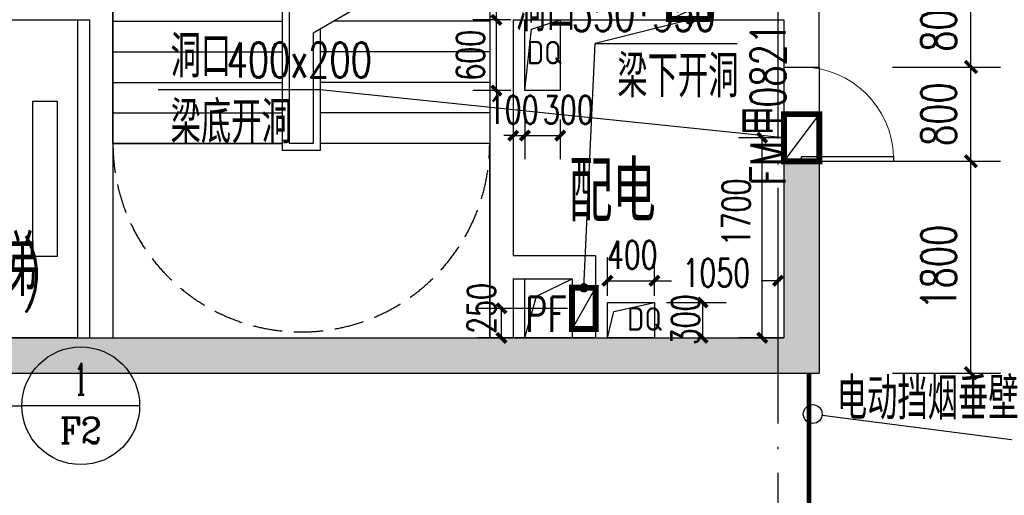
# Model space of a CAD drawing. Extents: x 797781 to 1255204, y 21234 to 1024248.
# Tile 351 of 656: x 948866 to 957229, y 377936 to 381977. Entities that reach past the tile are written whole.
import ezdxf
from ezdxf.enums import TextEntityAlignment as Align

# ---------------------------------------------------------------- set-up
doc = ezdxf.new("R2010")
doc.units = 0
doc.header["$LTSCALE"] = 1000
doc.header["$MEASUREMENT"] = 0
for name, pattern in [('( Hidden )', [0.375, 0.25, -0.125]), ('230303生产综合楼-平面图_t8$0$DASH', [0.35, 0.25, -0.1]), ('230303生产综合楼-平面图_t8$0$DOTE', [2.42, 2, -0.2, 0.02, -0.2])]:
    doc.linetypes.add(name, pattern=pattern)
for name, color, linetype in [('230303生产综合楼-平面图_t8$0$A-PLAN-EVTR', 2, 'Continuous'), ('230303生产综合楼-平面图_t8$0$DIM_IDEN', 3, 'Continuous'), ('230303生产综合楼-平面图_t8$0$DIM_LEAD', 3, 'Continuous'), ('230303生产综合楼-平面图_t8$0$DIM_SYMB', 3, 'Continuous'), ('230303生产综合楼-平面图_t8$0$DOOR_FIRE_TEXT', 7, 'Continuous'), ('230303生产综合楼-平面图_t8$0$DOTE', 1, '230303生产综合楼-平面图_t8$0$DOTE'), ('230303生产综合楼-平面图_t8$0$H-楼板留洞', 6, 'Continuous'), ('230303生产综合楼-平面图_t8$0$PUB_DIM', 3, 'Continuous'), ('230303生产综合楼-平面图_t8$0$PUB_HATCH', 8, 'Continuous'), ('230303生产综合楼-平面图_t8$0$PUB_TEXT', 7, 'Continuous'), ('230303生产综合楼-平面图_t8$0$STAIR', 2, 'Continuous'), ('230303生产综合楼-平面图_t8$0$WALL', 40, 'Continuous'), ('230303生产综合楼-平面图_t8$0$条件', 7, 'Continuous'), ('230303生产综合楼-平面图_t8$0$板洞', 6, 'Continuous'), ('230303生产综合楼-平面图_t8$0$通风', 7, 'Continuous'), ('DIM_LEAD', 3, 'Continuous'), ('DOOR_FIRE', 4, 'Continuous'), ('PUB_DIM', 3, 'Continuous'), ('PUB_TEXT', 7, 'Continuous'), ('TEL_TEXT', 7, 'Continuous'), ('电气洞口', 6, 'Continuous'), ('防排烟', 7, 'Continuous')]:
    doc.layers.add(name, color=color, linetype=linetype)
doc.styles.add('230303生产综合楼-平面图_t8$0$_TCH_DIM', font='SIMPLEX', dxfattribs={"bigfont": 'GBCBIG'})
doc.styles.add('230303生产综合楼-平面图_T8$0$_TCH_DIM_T3', font='SIMPLEX', dxfattribs={"width": 0.705882, "bigfont": 'GBCBIG'})
doc.styles.add('230303生产综合楼-平面图_t8$0$_TCH_LABEL', font='COMPLEX', dxfattribs={"bigfont": 'GBCBIG'})
doc.styles.add('230303生产综合楼-平面图_t8$0$_TCH_WINDOW', font='SIMPLEX', dxfattribs={"height": 3.5, "bigfont": 'GBCBIG'})
doc.styles.add('_TCH_DIM', font='SIMPLEX', dxfattribs={"bigfont": 'GBCBIG'})
doc.styles.add('_TCH_DIM_T3', font='SIMPLEX', dxfattribs={"width": 0.705882, "bigfont": 'GBCBIG'})
doc.styles.get("Standard").update_dxf_attribs({"font": 'gbenor.shx', "bigfont": 'gbcbig.shx'})
doc.dimstyles.new('230303生产综合楼-平面图_T8$0$_TCH_ARCH&&100', dxfattribs={"dimtxt": 297.5, "dimasz": 100, "dimexe": 250, "dimexo": 300, "dimgap": 126.25, "dimtad": 1, "dimdec": 0, "dimzin": 0, "dimdsep": 46, "dimtxsty": '230303生产综合楼-平面图_T8$0$_TCH_DIM_T3', "dimblk": '230303生产综合楼-平面图_t8$0$_ArchTick', "dimcen": 0.09, "dimclrt": 7, "dimazin": 2, "dimtfac": 1, "dimtdec": 0, "dimtix": 1, "dimtmove": 2, "dimatfit": 3, "dimfxl": 1, "dimtolj": 1, "dimtzin": 0, "dimarcsym": 0})
doc.dimstyles.new('_TCH_ARCH&&80', dxfattribs={"dimtxt": 238, "dimasz": 80, "dimexe": 200, "dimexo": 240, "dimgap": 101, "dimtad": 1, "dimdec": 0, "dimzin": 0, "dimdsep": 46, "dimtxsty": '_TCH_DIM_T3', "dimblk": 'ARCHTICK', "dimcen": 0.09, "dimclrt": 7, "dimazin": 2, "dimtfac": 1, "dimtdec": 0, "dimtix": 1, "dimtmove": 2, "dimatfit": 3, "dimfxl": 1, "dimtolj": 1, "dimtzin": 0, "dimarcsym": 0})

# ---------------------------------------------------------------- blocks, each defined once
blk = doc.blocks.new('_ArchTick')
at = {"color": 0, "linetype": 'ByBlock', "const_width": 0.4}
blk.add_lwpolyline([(-0.5, -0.5), (0.5, 0.5)], dxfattribs=at)
blk = doc.blocks.new('*D6717')
at = {"layer": 'Defpoints', "color": 0, "transparency": 16777216}
for p in [(784601.5, 371839.1), (785022.7, 371839.1), (785022.7, 370139.1)]:
    blk.add_point(p, dxfattribs=at)
at = {"layer": 'PUB_DIM', "color": 0, "lineweight": -2, "transparency": 16777216}
for p, q in [((784782.7, 371839.1), (784401.5, 371839.1)), ((784601.5, 370139.1), (784601.5, 371839.1)), ((784782.7, 370139.1), (784401.5, 370139.1))]:
    blk.add_line(p, q, dxfattribs=at)
at = {"layer": 'PUB_DIM', "color": 0, "lineweight": -2, "transparency": 16777216, "xscale": 80, "yscale": 80, "zscale": 80}
for p, rotation in [((784601.5, 371839.1), 90), ((784601.5, 370139.1), 270)]:
    blk.add_blockref('_ArchTick', p, dxfattribs=dict(at, rotation=rotation))
at = {"layer": 'PUB_DIM', "color": 7, "transparency": 16777216, "insert": (784381.5, 371204.3), "char_height": 238, "attachment_point": 5, "rotation": 90, "style": '_TCH_DIM_T3'}
blk.add_mtext('\\A1;1700', dxfattribs=at)
blk = doc.blocks.new('*D6722')
at = {"layer": 'Defpoints', "color": 0, "transparency": 16777216}
for p in [(783686.8, 370623.5), (783286.8, 370255.3), (783686.8, 370255.3)]:
    blk.add_point(p, dxfattribs=at)
at = {"layer": 'PUB_DIM', "color": 0, "lineweight": -2, "transparency": 16777216}
for p, q in [((783286.8, 370495.3), (783286.8, 370823.5)), ((783686.8, 370495.3), (783686.8, 370823.5)), ((783286.8, 370623.5), (783686.8, 370623.5))]:
    blk.add_line(p, q, dxfattribs=at)
at = {"layer": 'PUB_DIM', "color": 0, "lineweight": -2, "transparency": 16777216, "xscale": 80, "yscale": 80, "zscale": 80, "rotation": 180}
blk.add_blockref('_ArchTick', (783286.8, 370623.5), dxfattribs=at)
at = {"layer": 'PUB_DIM', "color": 0, "lineweight": -2, "transparency": 16777216, "xscale": 80, "yscale": 80, "zscale": 80}
blk.add_blockref('_ArchTick', (783686.8, 370623.5), dxfattribs=at)
at = {"layer": 'PUB_DIM', "color": 7, "transparency": 16777216, "insert": (783498, 370843.5), "char_height": 238, "attachment_point": 5, "style": '_TCH_DIM_T3'}
blk.add_mtext('\\A1;400', dxfattribs=at)
blk = doc.blocks.new('*D6723')
at = {"layer": 'Defpoints', "color": 0, "transparency": 16777216}
for p in [(784736.8, 370623.5), (783686.8, 370255.3), (784736.8, 370255.3)]:
    blk.add_point(p, dxfattribs=at)
at = {"layer": 'PUB_DIM', "color": 0, "lineweight": -2, "transparency": 16777216}
for p, q in [((783686.8, 370495.3), (783686.8, 370823.5)), ((784736.8, 370495.3), (784736.8, 370823.5)), ((783686.8, 370623.5), (783830.8, 370623.5)), ((784736.8, 370623.5), (784592.8, 370623.5))]:
    blk.add_line(p, q, dxfattribs=at)
at = {"layer": 'PUB_DIM', "color": 0, "lineweight": -2, "transparency": 16777216, "xscale": 80, "yscale": 80, "zscale": 80, "rotation": 180}
blk.add_blockref('_ArchTick', (783686.8, 370623.5), dxfattribs=at)
at = {"layer": 'PUB_DIM', "color": 0, "lineweight": -2, "transparency": 16777216, "xscale": 80, "yscale": 80, "zscale": 80}
blk.add_blockref('_ArchTick', (784736.8, 370623.5), dxfattribs=at)
at = {"layer": 'PUB_DIM', "color": 7, "transparency": 16777216, "insert": (784211.8, 370690.2), "char_height": 238, "attachment_point": 5, "style": '_TCH_DIM_T3'}
blk.add_mtext('\\A1;1050', dxfattribs=at)
blk = doc.blocks.new('*D6724')
at = {"layer": 'Defpoints', "color": 0, "transparency": 16777216}
for p in [(783550, 370439.1), (784096.6, 370439.1), (783550, 370139.1)]:
    blk.add_point(p, dxfattribs=at)
at = {"layer": 'PUB_DIM', "color": 0, "lineweight": -2, "transparency": 16777216}
for p, q in [((783790, 370439.1), (784296.6, 370439.1)), ((784096.6, 370139.1), (784096.6, 370439.1)), ((783790, 370139.1), (784296.6, 370139.1))]:
    blk.add_line(p, q, dxfattribs=at)
at = {"layer": 'PUB_DIM', "color": 0, "lineweight": -2, "transparency": 16777216, "xscale": 80, "yscale": 80, "zscale": 80}
for p, rotation in [((784096.6, 370439.1), 90), ((784096.6, 370139.1), 270)]:
    blk.add_blockref('_ArchTick', p, dxfattribs=dict(at, rotation=rotation))
at = {"layer": 'PUB_DIM', "color": 7, "transparency": 16777216, "insert": (783948.9, 370292.6), "char_height": 238, "attachment_point": 5, "rotation": 90, "style": '_TCH_DIM_T3'}
blk.add_mtext('\\A1;300', dxfattribs=at)
blk = doc.blocks.new('*D6725')
at = {"layer": 'Defpoints', "color": 0, "transparency": 16777216}
for p in [(782486.8, 372234.5), (782586.8, 372234.5), (782586.8, 371856.4)]:
    blk.add_point(p, dxfattribs=at)
at = {"layer": 'PUB_DIM', "color": 0, "lineweight": -2, "transparency": 16777216}
for p, q in [((782486.8, 371994.5), (782486.8, 371656.4)), ((782586.8, 371994.5), (782586.8, 371656.4)), ((782486.8, 371856.4), (782406.8, 371856.4)), ((782486.8, 371856.4), (782586.8, 371856.4)), ((782586.8, 371856.4), (782666.8, 371856.4))]:
    blk.add_line(p, q, dxfattribs=at)
at = {"layer": 'PUB_DIM', "color": 0, "lineweight": -2, "transparency": 16777216, "xscale": 80, "yscale": 80, "zscale": 80}
blk.add_blockref('_ArchTick', (782486.8, 371856.4), dxfattribs=at)
at = {"layer": 'PUB_DIM', "color": 0, "lineweight": -2, "transparency": 16777216, "xscale": 80, "yscale": 80, "zscale": 80, "rotation": 180}
blk.add_blockref('_ArchTick', (782586.8, 371856.4), dxfattribs=at)
at = {"layer": 'PUB_DIM', "color": 7, "transparency": 16777216, "insert": (782486.8, 372076.4), "char_height": 238, "attachment_point": 5, "style": '_TCH_DIM_T3'}
blk.add_mtext('\\A1;100', dxfattribs=at)
blk = doc.blocks.new('*D6726')
at = {"layer": 'Defpoints', "color": 0, "transparency": 16777216}
for p in [(782586.8, 372234.5), (782886.8, 372234.5), (782886.8, 371856.4)]:
    blk.add_point(p, dxfattribs=at)
at = {"layer": 'PUB_DIM', "color": 0, "lineweight": -2, "transparency": 16777216}
for p, q in [((782586.8, 371994.5), (782586.8, 371656.4)), ((782886.8, 371994.5), (782886.8, 371656.4)), ((782586.8, 371856.4), (782886.8, 371856.4))]:
    blk.add_line(p, q, dxfattribs=at)
at = {"layer": 'PUB_DIM', "color": 0, "lineweight": -2, "transparency": 16777216, "xscale": 80, "yscale": 80, "zscale": 80, "rotation": 180}
blk.add_blockref('_ArchTick', (782586.8, 371856.4), dxfattribs=at)
at = {"layer": 'PUB_DIM', "color": 0, "lineweight": -2, "transparency": 16777216, "xscale": 80, "yscale": 80, "zscale": 80}
blk.add_blockref('_ArchTick', (782886.8, 371856.4), dxfattribs=at)
at = {"layer": 'PUB_DIM', "color": 7, "transparency": 16777216, "insert": (782955.2, 372076.4), "char_height": 238, "attachment_point": 5, "style": '_TCH_DIM_T3'}
blk.add_mtext('\\A1;300', dxfattribs=at)
blk = doc.blocks.new('*D6727')
at = {"layer": 'Defpoints', "color": 0, "transparency": 16777216}
for p in [(782344.1, 372839.1), (782707.5, 372839.1), (782707.5, 372239.1)]:
    blk.add_point(p, dxfattribs=at)
at = {"layer": 'PUB_DIM', "color": 0, "lineweight": -2, "transparency": 16777216}
for p, q in [((782344.1, 372839.1), (782344.1, 372919.1)), ((782467.5, 372839.1), (782144.1, 372839.1)), ((782344.1, 372239.1), (782344.1, 372839.1)), ((782467.5, 372239.1), (782144.1, 372239.1)), ((782344.1, 372239.1), (782344.1, 372159.1))]:
    blk.add_line(p, q, dxfattribs=at)
at = {"layer": 'PUB_DIM', "color": 0, "lineweight": -2, "transparency": 16777216, "xscale": 80, "yscale": 80, "zscale": 80}
for p, rotation in [((782344.1, 372839.1), 270), ((782344.1, 372239.1), 90)]:
    blk.add_blockref('_ArchTick', p, dxfattribs=dict(at, rotation=rotation))
at = {"layer": 'PUB_DIM', "color": 7, "transparency": 16777216, "insert": (782124.1, 372539.1), "char_height": 238, "attachment_point": 5, "rotation": 90, "style": '_TCH_DIM_T3'}
blk.add_mtext('\\A1;600', dxfattribs=at)
blk = doc.blocks.new('$DorLib2D$00000001')
for p, q in [((0.45, 0.975), (0.5, 0.975)), ((0.45, 0), (0.45, 0.975)), ((0.5, 0), (0.5, 0.975)), ((0.5, 0), (0.45, 0))]:
    blk.add_line(p, q)
at = {"lineweight": 13}
blk.add_arc((0.475, 0), 0.975, 91.4693, 180, dxfattribs=at)
blk = doc.blocks.new('230303生产综合楼-平面图_t8$0$_ArchTick')
at = {"color": 0, "linetype": 'ByBlock', "const_width": 0.3}
blk.add_lwpolyline([(-0.5, -0.5), (0.5, 0.5)], dxfattribs=at)
blk = doc.blocks.new('*D6229')
at = {"layer": '230303生产综合楼-平面图_t8$0$PUB_DIM', "color": 0, "lineweight": -2, "transparency": 16777216}
for p, q in [((782820.6, 180598.9), (783736.3, 180598.9)), ((783486.3, 178798.9), (783486.3, 180598.9)), ((782820.6, 178798.9), (783736.3, 178798.9))]:
    blk.add_line(p, q, dxfattribs=at)
at = {"layer": 'Defpoints', "color": 0, "transparency": 16777216}
for p in [(782520.6, 180598.9), (783486.3, 180598.9), (782520.6, 178798.9)]:
    blk.add_point(p, dxfattribs=at)
at = {"layer": '230303生产综合楼-平面图_t8$0$PUB_DIM', "color": 0, "lineweight": -2, "transparency": 16777216, "xscale": 100, "yscale": 100, "zscale": 100}
for p, rotation in [((783486.3, 180598.9), 90), ((783486.3, 178798.9), 270)]:
    blk.add_blockref('230303生产综合楼-平面图_t8$0$_ArchTick', p, dxfattribs=dict(at, rotation=rotation))
at = {"layer": '230303生产综合楼-平面图_t8$0$PUB_DIM', "color": 7, "transparency": 16777216, "insert": (783211.3, 179698.9), "char_height": 297.5, "attachment_point": 5, "rotation": 90, "style": '230303生产综合楼-平面图_T8$0$_TCH_DIM_T3'}
blk.add_mtext('\\A1;1800', dxfattribs=at)
blk = doc.blocks.new('*D6230')
at = {"layer": '230303生产综合楼-平面图_t8$0$PUB_DIM', "color": 0, "lineweight": -2, "transparency": 16777216}
for p, q in [((782820.6, 181398.9), (783736.3, 181398.9)), ((783486.3, 180598.9), (783486.3, 181398.9)), ((782820.6, 180598.9), (783736.3, 180598.9))]:
    blk.add_line(p, q, dxfattribs=at)
at = {"layer": 'Defpoints', "color": 0, "transparency": 16777216}
for p in [(782520.6, 181398.9), (783486.3, 181398.9), (782520.6, 180598.9)]:
    blk.add_point(p, dxfattribs=at)
at = {"layer": '230303生产综合楼-平面图_t8$0$PUB_DIM', "color": 0, "lineweight": -2, "transparency": 16777216, "xscale": 100, "yscale": 100, "zscale": 100}
for p, rotation in [((783486.3, 181398.9), 90), ((783486.3, 180598.9), 270)]:
    blk.add_blockref('230303生产综合楼-平面图_t8$0$_ArchTick', p, dxfattribs=dict(at, rotation=rotation))
at = {"layer": '230303生产综合楼-平面图_t8$0$PUB_DIM', "color": 7, "transparency": 16777216, "insert": (783211.3, 180998.9), "char_height": 297.5, "attachment_point": 5, "rotation": 90, "style": '230303生产综合楼-平面图_T8$0$_TCH_DIM_T3'}
blk.add_mtext('\\A1;800', dxfattribs=at)
blk = doc.blocks.new('*D6231')
at = {"layer": '230303生产综合楼-平面图_t8$0$PUB_DIM', "color": 0, "lineweight": -2, "transparency": 16777216}
for p, q in [((782820.6, 182198.9), (783736.3, 182198.9)), ((783486.3, 181398.9), (783486.3, 182198.9)), ((782820.6, 181398.9), (783736.3, 181398.9))]:
    blk.add_line(p, q, dxfattribs=at)
at = {"layer": 'Defpoints', "color": 0, "transparency": 16777216}
for p in [(782520.6, 182198.9), (783486.3, 182198.9), (782520.6, 181398.9)]:
    blk.add_point(p, dxfattribs=at)
at = {"layer": '230303生产综合楼-平面图_t8$0$PUB_DIM', "color": 0, "lineweight": -2, "transparency": 16777216, "xscale": 100, "yscale": 100, "zscale": 100}
for p, rotation in [((783486.3, 182198.9), 90), ((783486.3, 181398.9), 270)]:
    blk.add_blockref('230303生产综合楼-平面图_t8$0$_ArchTick', p, dxfattribs=dict(at, rotation=rotation))
at = {"layer": '230303生产综合楼-平面图_t8$0$PUB_DIM', "color": 7, "transparency": 16777216, "insert": (783211.3, 181798.9), "char_height": 297.5, "attachment_point": 5, "rotation": 90, "style": '230303生产综合楼-平面图_T8$0$_TCH_DIM_T3'}
blk.add_mtext('\\A1;800', dxfattribs=at)
blk = doc.blocks.new('*D6235')
at = {"layer": '230303生产综合楼-平面图_t8$0$PUB_DIM', "color": 0, "lineweight": -2, "transparency": 16777216}
for p, q in [((779598.3, 182099), (779598.3, 182524.3)), ((781098.3, 182099), (781098.3, 182524.3)), ((779598.3, 182274.3), (781098.3, 182274.3))]:
    blk.add_line(p, q, dxfattribs=at)
at = {"layer": 'Defpoints', "color": 0, "transparency": 16777216}
for p in [(781098.3, 182274.3), (779598.3, 181799), (781098.3, 181799)]:
    blk.add_point(p, dxfattribs=at)
at = {"layer": '230303生产综合楼-平面图_t8$0$PUB_DIM', "color": 0, "lineweight": -2, "transparency": 16777216, "xscale": 100, "yscale": 100, "zscale": 100, "rotation": 180}
blk.add_blockref('230303生产综合楼-平面图_t8$0$_ArchTick', (779598.3, 182274.3), dxfattribs=at)
at = {"layer": '230303生产综合楼-平面图_t8$0$PUB_DIM', "color": 0, "lineweight": -2, "transparency": 16777216, "xscale": 100, "yscale": 100, "zscale": 100}
blk.add_blockref('230303生产综合楼-平面图_t8$0$_ArchTick', (781098.3, 182274.3), dxfattribs=at)
at = {"layer": '230303生产综合楼-平面图_t8$0$PUB_DIM', "color": 7, "transparency": 16777216, "insert": (780348.3, 182549.3), "char_height": 297.5, "attachment_point": 5, "style": '230303生产综合楼-平面图_T8$0$_TCH_DIM_T3'}
blk.add_mtext('\\A1;1500', dxfattribs=at)
blk = doc.blocks.new('*D6236')
at = {"layer": 'Defpoints', "color": 0, "transparency": 16777216}
for p in [(779498.3, 179349), (780298.7, 179349), (780298.7, 179098.9)]:
    blk.add_point(p, dxfattribs=at)
at = {"layer": 'PUB_DIM', "color": 0, "lineweight": -2, "transparency": 16777216}
for p, q in [((780058.7, 179349), (779298.3, 179349)), ((779498.3, 179098.9), (779498.3, 179349)), ((780058.7, 179098.9), (779298.3, 179098.9))]:
    blk.add_line(p, q, dxfattribs=at)
at = {"layer": 'PUB_DIM', "color": 0, "lineweight": -2, "transparency": 16777216, "xscale": 80, "yscale": 80, "zscale": 80}
for p, rotation in [((779498.3, 179349), 90), ((779498.3, 179098.9), 270)]:
    blk.add_blockref('_ArchTick', p, dxfattribs=dict(at, rotation=rotation))
at = {"layer": 'PUB_DIM', "color": 7, "transparency": 16777216, "insert": (779328.2, 179349), "char_height": 238, "attachment_point": 5, "rotation": 90, "style": '_TCH_DIM_T3'}
blk.add_mtext('\\A1;250', dxfattribs=at)
blk = doc.blocks.new('3FQD')
at = {"layer": 'DIM_LEAD'}
for p, q in [((780846.8, 372246), (779471.5, 372246)), ((784786.8, 371839.1), (780846.8, 372246))]:
    blk.add_line(p, q, dxfattribs=at)
at = {"layer": 'TEL_TEXT', "color": 3, "linetype": 'ByBlock'}
for points in [[(782886.8, 372839.1), (782886.8, 372239.1), (782586.8, 372239.1), (782586.8, 372839.1)], [(783686.8, 370439.1), (783686.8, 370139.1), (783286.8, 370139.1), (783286.8, 370439.1)]]:
    blk.add_lwpolyline(points, close=True, dxfattribs=at)
for points in [[(782586.8, 372239.1), (782642.4, 372761.8), (782886.8, 372839.1)], [(783286.8, 370139.1), (783342.4, 370361.8), (783686.8, 370439.1)]]:
    blk.add_lwpolyline(points, dxfattribs=at)
at = {"layer": '电气洞口', "color": 6, "lineweight": -2}
blk.add_line((785086.8, 372039.1), (784786.8, 371639.1), dxfattribs=at)
at = {"layer": '电气洞口', "color": 6, "lineweight": -2, "const_width": 50}
blk.add_lwpolyline([(784786.8, 371639.1), (785086.8, 371639.1), (785086.8, 372039.1), (784786.8, 372039.1)], close=True, dxfattribs=at)
at = {"layer": 'PUB_TEXT', "style": '_TCH_DIM'}
for s, p in [('洞口', (779576.5, 372351)), ('梁底开洞', (779576.5, 371791))]:
    blk.add_text(s, height=357.45, dxfattribs=at).set_placement(p)
at = {"layer": 'PUB_TEXT', "style": '_TCH_DIM', "width": 0.705882}
blk.add_text('400x200', height=297.5, dxfattribs=at).set_placement((780053, 372351))
at = {"layer": 'PUB_TEXT'}
for p in [(782603, 372461.6), (783454, 370199.2)]:
    blk.add_text('DQ', height=200, dxfattribs=at).set_placement(p)
at = {"layer": 'PUB_DIM'}
dim = blk.add_aligned_dim(p1=(782707.5, 372239.1), p2=(782707.5, 372839.1), distance=363.3, dimstyle='_TCH_ARCH&&80', dxfattribs=at)
dim.commit()
dim.dimension.update_dxf_attribs({"geometry": '*D6727', "text_midpoint": (782124.1, 372539.1)})
for base, p1, p2, angle, picture, middle in [((782586.8, 371856.4), (782486.8, 372234.5), (782586.8, 372234.5), 0, '*D6725', (782486.8, 372076.4)), ((782886.8, 371856.4), (782586.8, 372234.5), (782886.8, 372234.5), 0, '*D6726', (782955.2, 372076.4)), ((784601.5, 371839.1), (785022.7, 370139.1), (785022.7, 371839.1), 90, '*D6717', (784381.5, 371204.3)), ((783686.8, 370623.5), (783286.8, 370255.3), (783686.8, 370255.3), 0, '*D6722', (783498, 370843.5)), ((784736.8, 370623.5), (783686.8, 370255.3), (784736.8, 370255.3), 0, '*D6723', (784211.8, 370690.2)), ((784096.6, 370439.1), (783550, 370139.1), (783550, 370439.1), 90, '*D6724', (783948.9, 370292.6))]:
    dim = blk.add_linear_dim(base=base, p1=p1, p2=p2, angle=angle, dimstyle='_TCH_ARCH&&80', dxfattribs=at)
    dim.commit()
    dim.dimension.update_dxf_attribs({"geometry": picture, "text_midpoint": middle, "dimtype": 161})
blk = doc.blocks.new('230303生产综合楼-平面图_t8$0$HXT-1')
at = {"layer": '230303生产综合楼-平面图_t8$0$PUB_HATCH'}
for points in [[(781898.3, 180598.9), (781898.3, 179098.9), (782198.3, 178798.9), (782198.3, 180598.9)], [(773398.3, 179098.9), (773098.3, 178798.9), (776098.3, 178798.9), (776098.3, 179098.9)], [(776098.3, 179098.9), (776098.3, 178798.9), (779498.3, 178798.9), (779498.3, 179098.9)], [(779498.3, 179098.9), (779498.3, 178798.9), (782198.3, 178798.9), (781898.3, 179098.9)]]:
    blk.add_hatch(color=256, dxfattribs=at).paths.add_polyline_path(points)
at = {"layer": '230303生产综合楼-平面图_t8$0$A-PLAN-EVTR'}
for p, q in [((775518.3, 179788.9), (775518.3, 181108.9)), ((775518.3, 181108.9), (775723.3, 181108.9)), ((775723.3, 181108.9), (775723.3, 179788.9)), ((775723.3, 179788.9), (775518.3, 179788.9))]:
    blk.add_line(p, q, dxfattribs=at)
at = {"layer": '230303生产综合楼-平面图_t8$0$DIM_LEAD'}
for p, q in [((781098.3, 181799), (780294.1, 181598.1)), ((780198.5, 179523.9), (780294.1, 181598.1)), ((780294.1, 181598.1), (781499.4, 181598.1))]:
    blk.add_line(p, q, dxfattribs=at)
at = {"layer": '230303生产综合楼-平面图_t8$0$DIM_LEAD', "const_width": 40}
for points in [[(781117.7, 181803.8, 1), (781078.9, 181794.1, 1)], [(780197.6, 179504, 1), (780199.4, 179543.9, 1)]]:
    blk.add_lwpolyline(points, format="xyb", close=True, dxfattribs=at)
at = {"layer": '230303生产综合楼-平面图_t8$0$DIM_SYMB'}
blk.add_lwpolyline([(776948.3, 183998.9, 0, 0, 0), (776948.3, 179923.9, 0, 0, 0), (778648.3, 179923.9, 0, 0, 0), (778648.3, 181748.9, 80, 0, 0), (778648.3, 182048.9, 0, 0, 0)], format="xyseb", dxfattribs=at)
at = {"layer": '230303生产综合楼-平面图_t8$0$H-楼板留洞'}
for points in [[(773398.3, 181798.9), (775898.3, 181798.9), (775898.3, 179098.9), (773398.3, 179098.9)], [(779698.3, 179598.9), (780098.3, 179598.9), (780098.3, 179098.9), (779698.3, 179098.9)]]:
    blk.add_lwpolyline(points, close=True, dxfattribs=at)
at = {"layer": '230303生产综合楼-平面图_t8$0$STAIR'}
for p, q in [((777638.3, 180688.9), (777638.3, 183928.9)), ((776198.3, 180748.9), (776198.3, 183868.9)), ((777698.3, 180748.9), (777698.3, 183868.9)), ((777698.3, 180748.9), (777698.3, 183868.9)), ((779398.3, 182554.2), (779398.3, 180748.9)), ((778601.2, 182094), (777898.3, 181688.2)), ((776198.3, 181788.9), (777638.3, 181788.9)), ((779398.3, 181788.9), (778072.8, 181788.9)), ((777898.3, 181688.2), (777898.3, 180748.9)), ((777898.3, 181688.2), (777898.3, 180748.9)), ((777958.3, 181722.8), (777958.3, 180688.9)), ((776198.3, 181528.9), (777638.3, 181528.9)), ((779398.3, 181528.9), (777958.3, 181528.9)), ((776198.3, 181268.9), (777638.3, 181268.9)), ((779398.3, 181268.9), (777958.3, 181268.9)), ((776198.3, 181008.9), (777638.3, 181008.9)), ((779398.3, 181008.9), (777958.3, 181008.9)), ((776198.3, 180748.9), (777638.3, 180748.9)), ((776198.3, 180748.9), (776198.3, 179098.9)), ((777638.3, 180748.9), (776198.3, 180748.9)), ((777898.3, 180748.9), (777698.3, 180748.9)), ((777898.3, 180748.9), (777698.3, 180748.9)), ((779398.3, 180748.9), (777958.3, 180748.9)), ((779398.3, 180748.9), (777958.3, 180748.9)), ((779398.3, 179098.9), (779398.3, 180748.9)), ((777958.3, 180688.9), (777638.3, 180688.9)), ((776198.3, 179098.9), (779398.3, 179098.9))]:
    blk.add_line(p, q, dxfattribs=at)
at = {"layer": '230303生产综合楼-平面图_t8$0$STAIR', "linetype": '230303生产综合楼-平面图_t8$0$DASH'}
blk.add_arc((777798.3, 180748.9), 1600, 180, 0, dxfattribs=at)
at = {"layer": '230303生产综合楼-平面图_t8$0$WALL'}
for p, q in [((776198.3, 181898.9), (776198.3, 179098.9)), ((779398.3, 181899), (779398.3, 179698.9)), ((782198.3, 181398.9), (782198.3, 181899)), ((773398.3, 181798.9), (775998.3, 181798.9)), ((775998.3, 181798.9), (775998.3, 179098.9)), ((779598.3, 181799), (779598.3, 179798.9)), ((779598.3, 181799), (781898.3, 181799)), ((781898.3, 181799), (781898.3, 181398.9)), ((781898.3, 181398.9), (782198.3, 181398.9)), ((781898.3, 180598.9), (781898.3, 179098.9)), ((782198.3, 180598.9), (781898.3, 180598.9)), ((781898.3, 180598.9), (782198.3, 180598.9)), ((782198.3, 180598.9), (782198.3, 178798.9)), ((779598.3, 179798.9), (780298.3, 179798.9)), ((780298.3, 179798.9), (780298.3, 179098.9)), ((779398.3, 179698.9), (779398.3, 179098.9)), ((779598.3, 179598.9), (780098.3, 179598.9)), ((779598.3, 179598.9), (779598.3, 179098.9)), ((780098.3, 179598.9), (780098.3, 179098.9)), ((773398.3, 179098.9), (776098.3, 179098.9)), ((776098.3, 179098.9), (779498.3, 179098.9)), ((779498.3, 179098.9), (781898.3, 179098.9)), ((780298.3, 179098.9), (780098.3, 179098.9)), ((773098.3, 178798.9), (776098.3, 178798.9)), ((776098.3, 178798.9), (779498.3, 178798.9)), ((779498.3, 178798.9), (782198.3, 178798.9))]:
    blk.add_line(p, q, dxfattribs=at)
at = {"layer": '230303生产综合楼-平面图_t8$0$条件', "color": 1}
for points in [[(780921.4, 181799), (781273.3, 181961.7)], [(780098.3, 179173), (780298.3, 179523)]]:
    blk.add_lwpolyline(points, dxfattribs=at)
at = {"layer": '230303生产综合楼-平面图_t8$0$板洞'}
blk.add_lwpolyline([(779698.3, 179098.9), (779796.8, 179452.8), (780098.3, 179598.9)], dxfattribs=at)
at = {"layer": '230303生产综合楼-平面图_t8$0$通风', "color": 1, "const_width": 50}
for points in [[(780923.3, 181999), (781273.3, 181999), (781273.3, 181806.3), (780921.4, 181806.3), (780923.3, 181999)], [(780298.7, 179523), (780298.7, 179173), (780098.3, 179173), (780098.3, 179524.9), (780298.7, 179523)]]:
    blk.add_lwpolyline(points, dxfattribs=at)
at = {"layer": 'DOOR_FIRE'}
for p, q in [((781898.3, 181398.9), (781898.3, 180598.9)), ((782198.3, 181398.9), (782198.3, 180598.9))]:
    blk.add_line(p, q, dxfattribs=at)
at = {"layer": 'DOOR_FIRE', "xscale": 800, "yscale": 800, "zscale": 300, "rotation": 269.9999999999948}
blk.add_blockref('$DorLib2D$00000001', (782048.3, 180998.9), dxfattribs=at)
at = {"layer": '230303生产综合楼-平面图_t8$0$DOOR_FIRE_TEXT', "style": '230303生产综合楼-平面图_t8$0$_TCH_WINDOW', "width": 0.705882}
for s, p in [('0821', (781911.8, 181052.9)), ('FM', (781911.8, 180394.7))]:
    blk.add_text(s, height=297.5, rotation=90, dxfattribs=at).set_placement(p)
at = {"layer": '230303生产综合楼-平面图_t8$0$DOOR_FIRE_TEXT', "style": '230303生产综合楼-平面图_t8$0$_TCH_WINDOW'}
blk.add_text('甲', height=357.4, rotation=90, dxfattribs=at).set_placement((781911.8, 180814.7))
at = {"layer": '230303生产综合楼-平面图_t8$0$PUB_TEXT', "style": '230303生产综合楼-平面图_t8$0$_TCH_DIM'}
for s, height, p in [('洞口', 357.45, (779617.8, 181703.1)), ('梁下开洞', 357.45, (780482.2, 181143.1)), ('电梯', 510.64, (774559, 180102.7)), ('配电', 510.64, (780074.2, 180086.1)), ('无障碍电梯', 510.64, (773717, 179455.6, 2162.2))]:
    blk.add_text(s, height=height, dxfattribs=at).set_placement(p)
at = {"layer": '230303生产综合楼-平面图_t8$0$PUB_TEXT', "style": '230303生产综合楼-平面图_t8$0$_TCH_DIM', "width": 0.705882}
for s, height, p in [('350*350', 297.5, (780094.4, 181703.1)), (')', 425, (775419.1, 179455.6, 2162.2)), ('PF', 297.5, (779700.1, 179149.6))]:
    blk.add_text(s, height=height, dxfattribs=at).set_placement(p)
at = {"layer": '230303生产综合楼-平面图_t8$0$PUB_DIM'}
for p1, p2, distance, picture, middle in [((779598.3, 181799), (781098.3, 181799), 475.4, '*D6235', (780348.3, 182549.3)), ((782520.6, 181398.9), (782520.6, 182198.9), -965.7, '*D6231', (783211.3, 181798.9)), ((782520.6, 180598.9), (782520.6, 181398.9), -965.7, '*D6230', (783211.3, 180998.9)), ((782520.6, 178798.9), (782520.6, 180598.9), -965.7, '*D6229', (783211.3, 179698.9))]:
    dim = blk.add_aligned_dim(p1=p1, p2=p2, distance=distance, dimstyle='230303生产综合楼-平面图_T8$0$_TCH_ARCH&&100', dxfattribs=at)
    dim.commit()
    dim.dimension.update_dxf_attribs({"geometry": picture, "text_midpoint": middle})
at = {"layer": 'PUB_DIM'}
dim = blk.add_linear_dim(base=(779498.3, 179349), p1=(780298.7, 179098.9), p2=(780298.7, 179349), angle=90, dimstyle='_TCH_ARCH&&80', dxfattribs=at)
dim.commit()
dim.dimension.update_dxf_attribs({"geometry": '*D6236', "text_midpoint": (779328.2, 179349), "dimtype": 161})

msp = doc.modelspace()

# ---------------------------------------------------------------- linework, layer by layer
at = {"layer": '230303生产综合楼-平面图_t8$0$DIM_IDEN'}
for p, q in [((946908, 378697.1), (948884.7, 378697.1)), ((949884.7, 378697.1), (948884.7, 378697.1)), ((955681.2, 378616.4), (957549.7, 378375.6))]:
    msp.add_line(p, q, dxfattribs=at)
for centre, radius in [((949384.7, 378697.1), 500), ((955601.8, 378626.6), 80)]:
    msp.add_circle(centre, radius, dxfattribs=at)
at = {"layer": '230303生产综合楼-平面图_t8$0$DOTE'}
msp.add_line((955308, 364027.4), (955308, 397924.2), dxfattribs=at)
at = {"layer": '防排烟', "color": 1, "linetype": '( Hidden )', "const_width": 40}
msp.add_lwpolyline([(955571.6, 376974.2), (955571.6, 378974.2)], dxfattribs=at)

# ---------------------------------------------------------------- block references
msp.add_blockref('3FQD', (170571.2, 9135.2))
at = {"layer": '230303生产综合楼-平面图_t8$0$板洞'}
msp.add_blockref('230303生产综合楼-平面图_t8$0$HXT-1', (173459.7, 200175.3), dxfattribs=at)

# ---------------------------------------------------------------- texts
at = {"layer": 'PUB_TEXT', "style": '230303生产综合楼-平面图_t8$0$_TCH_LABEL'}
for s, height, p, p2 in [('1', 267.7, (949327.4, 378788.7), (949442.1, 378788.7)), ('F2', 219.66, (949206.9, 378378.4), (949562.6, 378378.4))]:
    msp.add_text(s, height=height, dxfattribs=at).set_placement(p, p2, align=Align.FIT)
at = {"layer": 'PUB_TEXT', "style": '230303生产综合楼-平面图_t8$0$_TCH_DIM'}
msp.add_text('电动挡烟垂壁', height=357.45, dxfattribs=at).set_placement((955806.7, 378579.8))

doc.saveas('drawing.dxf')
